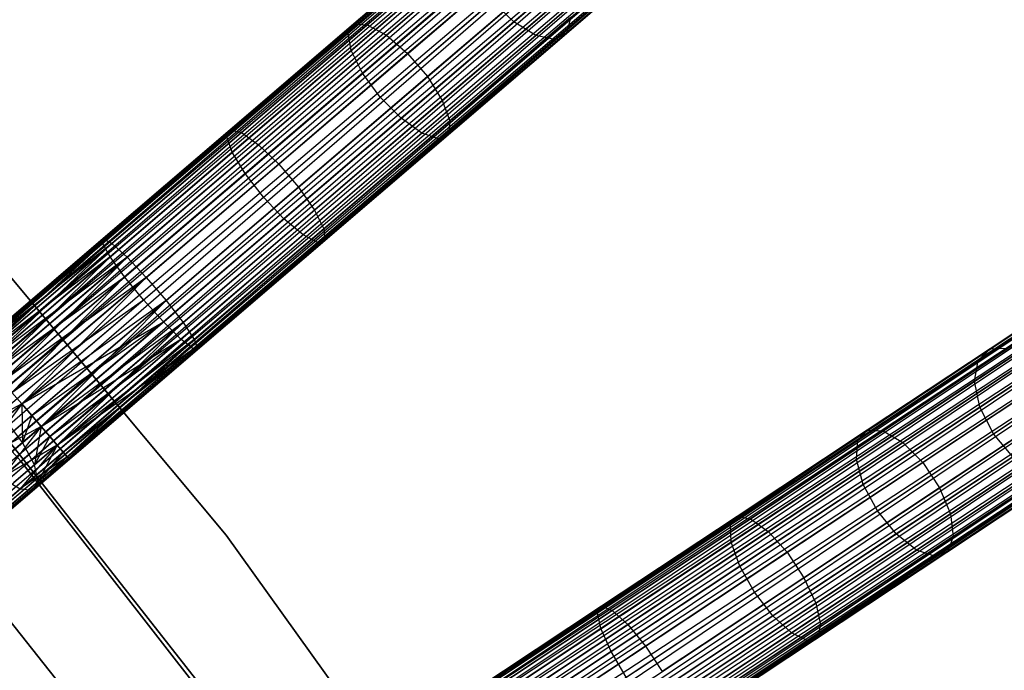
# Model space of a CAD drawing. Extents: x -102 to 102, y -101 to 102.
# Tile 460 of 481: x 47 to 61, y 37 to 46. Entities that reach past the tile are written whole.
import ezdxf

# ---------------------------------------------------------------- set-up
doc = ezdxf.new("R2010")
doc.units = 0
doc.header["$LTSCALE"] = 25.4
doc.layers.get('0').update_dxf_attribs({"linetype": 'CONTINUOUS'})

# ---------------------------------------------------------------- blocks, each defined once
blk = doc.blocks.new('NL2500011659_STL')
at = {"color": 0}
for p, q in [((32.215, 28.911, -7.395), (60.603, 53.232, -7.395)), ((32.215, 28.911, -7.605), (60.603, 53.232, -7.395)), ((32.215, 28.911, -7.605), (60.603, 53.232, -7.395)), ((32.215, 28.911, -7.395), (60.603, 53.232, -7.395)), ((60.631, 53.199, -7.809), (32.215, 28.911, -7.605)), ((60.631, 53.199, -7.809), (32.215, 28.911, -7.605)), ((60.603, 53.232, -7.395), (32.244, 28.878, -7.191)), ((60.603, 53.232, -7.395), (32.244, 28.878, -7.191)), ((32.244, 28.878, -7.809), (60.631, 53.199, -7.809)), ((32.244, 28.878, -7.809), (60.631, 53.199, -7.809)), ((32.299, 28.814, -8), (60.631, 53.199, -7.809)), ((32.299, 28.814, -8), (60.631, 53.199, -7.809)), ((32.244, 28.878, -7.191), (60.686, 53.134, -7)), ((32.244, 28.878, -7.191), (60.686, 53.134, -7)), ((32.299, 28.814, -7), (60.686, 53.134, -7)), ((32.299, 28.814, -7), (60.686, 53.134, -7)), ((60.766, 53.041, -8.169), (32.299, 28.814, -8)), ((60.766, 53.041, -8.169), (32.299, 28.814, -8)), ((60.686, 53.134, -7), (32.379, 28.72, -6.831)), ((60.686, 53.134, -7), (32.379, 28.72, -6.831)), ((32.379, 28.72, -8.169), (60.766, 53.041, -8.169)), ((32.379, 28.72, -8.169), (60.766, 53.041, -8.169)), ((32.48, 28.602, -8.309), (60.766, 53.041, -8.169)), ((32.48, 28.602, -8.309), (60.766, 53.041, -8.169)), ((32.379, 28.72, -6.831), (60.867, 52.923, -6.691)), ((32.379, 28.72, -6.831), (60.867, 52.923, -6.691)), ((32.48, 28.602, -6.691), (60.867, 52.923, -6.691)), ((32.48, 28.602, -6.691), (60.867, 52.923, -6.691)), ((60.867, 52.923, -6.691), (32.598, 28.465, -6.586)), ((60.867, 52.923, -6.691), (32.598, 28.465, -6.586)), ((60.985, 52.785, -8.414), (32.48, 28.602, -8.309)), ((60.985, 52.785, -8.414), (32.48, 28.602, -8.309)), ((32.598, 28.465, -8.414), (60.985, 52.785, -8.414)), ((32.598, 28.465, -8.414), (60.985, 52.785, -8.414)), ((32.727, 28.314, -8.478), (60.985, 52.785, -8.414)), ((32.727, 28.314, -8.478), (60.985, 52.785, -8.414)), ((32.598, 28.465, -6.586), (61.115, 52.634, -6.522)), ((32.598, 28.465, -6.586), (61.115, 52.634, -6.522)), ((32.727, 28.314, -6.522), (61.115, 52.634, -6.522)), ((32.727, 28.314, -6.522), (61.115, 52.634, -6.522)), ((32.727, 28.314, -8.478), (61.25, 52.477, -8.5)), ((32.727, 28.314, -8.478), (61.25, 52.477, -8.5)), ((32.863, 28.156, -6.5), (61.25, 52.477, -6.5)), ((32.863, 28.156, -6.5), (61.25, 52.477, -6.5)), ((32.863, 28.156, -8.5), (61.25, 52.477, -8.5)), ((32.863, 28.156, -8.5), (61.25, 52.477, -8.5)), ((32.998, 27.998, -8.478), (61.25, 52.477, -8.5)), ((32.998, 27.998, -8.478), (61.25, 52.477, -8.5)), ((32.998, 27.998, -6.522), (61.385, 52.319, -6.522)), ((32.998, 27.998, -6.522), (61.385, 52.319, -6.522)), ((61.385, 52.319, -6.522), (33.127, 27.847, -6.586)), ((61.385, 52.319, -6.522), (33.127, 27.847, -6.586)), ((61.514, 52.168, -8.414), (32.998, 27.998, -8.478)), ((61.514, 52.168, -8.414), (32.998, 27.998, -8.478)), ((33.127, 27.847, -8.414), (61.514, 52.168, -8.414)), ((33.127, 27.847, -8.414), (61.514, 52.168, -8.414)), ((33.245, 27.709, -8.309), (61.514, 52.168, -8.414)), ((33.245, 27.709, -8.309), (61.514, 52.168, -8.414)), ((33.127, 27.847, -6.586), (61.632, 52.03, -6.691)), ((33.127, 27.847, -6.586), (61.632, 52.03, -6.691)), ((33.245, 27.709, -6.691), (61.632, 52.03, -6.691)), ((33.245, 27.709, -6.691), (61.632, 52.03, -6.691)), ((61.632, 52.03, -6.691), (33.346, 27.592, -6.831)), ((61.632, 52.03, -6.691), (33.346, 27.592, -6.831)), ((61.733, 51.912, -8.169), (33.245, 27.709, -8.309)), ((61.733, 51.912, -8.169), (33.245, 27.709, -8.309)), ((33.346, 27.592, -8.169), (61.733, 51.912, -8.169)), ((33.346, 27.592, -8.169), (61.733, 51.912, -8.169)), ((33.346, 27.592, -6.831), (61.813, 51.819, -7)), ((33.346, 27.592, -6.831), (61.813, 51.819, -7)), ((33.426, 27.498, -8), (61.733, 51.912, -8.169)), ((33.426, 27.498, -8), (61.733, 51.912, -8.169)), ((33.426, 27.498, -7), (61.813, 51.819, -7)), ((33.426, 27.498, -7), (61.813, 51.819, -7)), ((61.813, 51.819, -7), (33.481, 27.434, -7.191)), ((61.813, 51.819, -7), (33.481, 27.434, -7.191)), ((61.869, 51.754, -7.809), (33.426, 27.498, -8)), ((61.869, 51.754, -7.809), (33.426, 27.498, -8)), ((33.481, 27.434, -7.809), (61.869, 51.754, -7.809)), ((33.481, 27.434, -7.809), (61.869, 51.754, -7.809)), ((33.481, 27.434, -7.191), (61.897, 51.721, -7.395)), ((33.481, 27.434, -7.191), (61.897, 51.721, -7.395)), ((33.51, 27.401, -7.605), (61.869, 51.754, -7.809)), ((33.51, 27.401, -7.605), (61.869, 51.754, -7.809)), ((61.897, 51.721, -7.395), (33.51, 27.401, -7.605)), ((33.51, 27.401, -7.395), (61.897, 51.721, -7.395)), ((61.897, 51.721, -7.395), (33.51, 27.401, -7.605)), ((33.51, 27.401, -7.395), (61.897, 51.721, -7.395)), ((53.817, 47.249, -305.852), (52.165, 45.833, -306.782)), ((53.817, 47.249, -305.852), (52.165, 45.833, -306.782)), ((53.599, 47.232, -305.498), (51.979, 45.844, -306.41)), ((53.599, 47.232, -305.498), (51.979, 45.844, -306.41)), ((54.102, 47.127, -306.129), (52.426, 45.69, -307.073)), ((54.102, 47.127, -306.129), (52.426, 45.69, -307.073)), ((55.618, 47.116, -303.493), (54.166, 45.872, -304.587)), ((55.618, 47.116, -303.493), (54.166, 45.872, -304.587)), ((53.488, 47.079, -305.128), (51.901, 45.719, -306.021)), ((53.488, 47.079, -305.128), (51.901, 45.719, -306.021)), ((56.423, 47.031, -304.346), (54.893, 45.721, -305.498)), ((56.423, 47.031, -304.346), (54.893, 45.721, -305.498)), ((54.407, 46.887, -306.28), (52.716, 45.439, -307.232)), ((54.407, 46.887, -306.28), (52.716, 45.439, -307.232)), ((55.938, 46.947, -303.698), (54.468, 45.688, -304.806)), ((55.938, 46.947, -303.698), (54.468, 45.688, -304.806)), ((56.223, 46.917, -304), (54.725, 45.634, -305.128)), ((56.223, 46.917, -304), (54.725, 45.634, -305.128)), ((53.501, 46.816, -304.806), (51.943, 45.482, -305.683)), ((53.501, 46.816, -304.806), (51.943, 45.482, -305.683)), ((54.677, 46.572, -306.28), (52.987, 45.124, -307.232)), ((54.677, 46.572, -306.28), (52.987, 45.124, -307.232)), ((53.637, 46.49, -304.587), (52.099, 45.172, -305.453)), ((53.637, 46.49, -304.587), (52.099, 45.172, -305.453)), ((54.867, 46.234, -306.129), (53.19, 44.798, -307.073)), ((54.867, 46.234, -306.129), (53.19, 44.798, -307.073)), ((52.342, 44.844, -305.372), (53.872, 46.156, -304.509)), ((52.342, 44.844, -305.372), (53.872, 46.156, -304.509)), ((54.166, 45.872, -304.587), (53.872, 46.156, -304.509)), ((54.166, 45.872, -304.587), (53.872, 46.156, -304.509)), ((54.944, 45.933, -305.852), (53.292, 44.518, -306.782)), ((54.944, 45.933, -305.852), (53.292, 44.518, -306.782)), ((54.944, 45.933, -305.852), (54.893, 45.721, -305.498)), ((54.944, 45.933, -305.852), (54.893, 45.721, -305.498)), ((51.979, 45.844, -306.41), (50.29, 44.397, -307.071)), ((51.979, 45.844, -306.41), (50.29, 44.397, -307.071)), ((52.165, 45.833, -306.782), (50.443, 44.358, -307.456)), ((52.165, 45.833, -306.782), (50.443, 44.358, -307.456)), ((51.901, 45.719, -306.021), (51.979, 45.844, -306.41)), ((51.901, 45.719, -306.021), (51.979, 45.844, -306.41)), ((51.979, 45.844, -306.41), (52.165, 45.833, -306.782)), ((51.979, 45.844, -306.41), (52.165, 45.833, -306.782)), ((52.165, 45.833, -306.782), (52.426, 45.69, -307.073)), ((52.165, 45.833, -306.782), (52.426, 45.69, -307.073)), ((54.166, 45.872, -304.587), (52.628, 44.555, -305.453)), ((54.166, 45.872, -304.587), (52.628, 44.555, -305.453)), ((54.468, 45.688, -304.806), (54.166, 45.872, -304.587)), ((54.468, 45.688, -304.806), (54.166, 45.872, -304.587)), ((51.901, 45.719, -306.021), (50.247, 44.302, -306.668)), ((51.901, 45.719, -306.021), (50.247, 44.302, -306.668)), ((52.426, 45.69, -307.073), (50.677, 44.193, -307.757)), ((52.426, 45.69, -307.073), (50.677, 44.193, -307.757)), ((51.943, 45.482, -305.683), (51.901, 45.719, -306.021)), ((51.943, 45.482, -305.683), (51.901, 45.719, -306.021)), ((52.426, 45.69, -307.073), (52.716, 45.439, -307.232)), ((52.426, 45.69, -307.073), (52.716, 45.439, -307.232)), ((54.468, 45.688, -304.806), (52.91, 44.353, -305.683)), ((54.468, 45.688, -304.806), (52.91, 44.353, -305.683)), ((54.725, 45.634, -305.128), (53.138, 44.275, -306.021)), ((54.725, 45.634, -305.128), (53.138, 44.275, -306.021)), ((54.893, 45.721, -305.498), (53.273, 44.333, -306.41)), ((54.893, 45.721, -305.498), (53.273, 44.333, -306.41)), ((54.725, 45.634, -305.128), (54.468, 45.688, -304.806)), ((54.725, 45.634, -305.128), (54.468, 45.688, -304.806)), ((54.893, 45.721, -305.498), (54.725, 45.634, -305.128)), ((54.893, 45.721, -305.498), (54.725, 45.634, -305.128)), ((35.525, 24.735, -7.395), (66.686, 45.383, -7.395)), ((35.525, 24.735, -7.605), (66.686, 45.383, -7.395)), ((35.525, 24.735, -7.605), (66.686, 45.383, -7.395)), ((35.525, 24.735, -7.395), (66.686, 45.383, -7.395)), ((66.686, 45.383, -7.395), (35.549, 24.699, -7.191)), ((66.686, 45.383, -7.395), (35.549, 24.699, -7.191)), ((51.943, 45.482, -305.683), (50.319, 44.091, -306.318)), ((51.943, 45.482, -305.683), (50.319, 44.091, -306.318)), ((52.716, 45.439, -307.232), (50.954, 43.929, -307.921)), ((52.716, 45.439, -307.232), (50.954, 43.929, -307.921)), ((52.099, 45.172, -305.453), (51.943, 45.482, -305.683)), ((52.099, 45.172, -305.453), (51.943, 45.482, -305.683)), ((52.716, 45.439, -307.232), (52.987, 45.124, -307.232)), ((52.716, 45.439, -307.232), (52.987, 45.124, -307.232)), ((66.71, 45.347, -7.809), (35.525, 24.735, -7.605)), ((66.71, 45.347, -7.809), (35.525, 24.735, -7.605)), ((35.549, 24.699, -7.809), (66.71, 45.347, -7.809)), ((35.549, 24.699, -7.809), (66.71, 45.347, -7.809)), ((35.549, 24.699, -7.191), (66.757, 45.276, -7)), ((35.549, 24.699, -7.191), (66.757, 45.276, -7)), ((35.596, 24.628, -8), (66.71, 45.347, -7.809)), ((35.596, 24.628, -8), (66.71, 45.347, -7.809)), ((35.596, 24.628, -7), (66.757, 45.276, -7)), ((35.596, 24.628, -7), (66.757, 45.276, -7)), ((66.757, 45.276, -7), (35.664, 24.525, -6.831)), ((66.757, 45.276, -7), (35.664, 24.525, -6.831)), ((66.825, 45.173, -8.169), (35.596, 24.628, -8)), ((66.825, 45.173, -8.169), (35.596, 24.628, -8)), ((35.664, 24.525, -8.169), (66.825, 45.173, -8.169)), ((35.664, 24.525, -8.169), (66.825, 45.173, -8.169)), ((35.75, 24.396, -8.309), (66.825, 45.173, -8.169)), ((35.75, 24.396, -8.309), (66.825, 45.173, -8.169)), ((52.099, 45.172, -305.453), (50.496, 43.799, -306.08)), ((52.099, 45.172, -305.453), (50.496, 43.799, -306.08)), ((52.987, 45.124, -307.232), (51.225, 43.614, -307.921)), ((52.987, 45.124, -307.232), (51.225, 43.614, -307.921)), ((52.342, 44.844, -305.372), (52.099, 45.172, -305.453)), ((52.342, 44.844, -305.372), (52.099, 45.172, -305.453)), ((52.987, 45.124, -307.232), (53.19, 44.798, -307.073)), ((52.987, 45.124, -307.232), (53.19, 44.798, -307.073)), ((35.664, 24.525, -6.831), (66.911, 45.044, -6.691)), ((35.664, 24.525, -6.831), (66.911, 45.044, -6.691)), ((35.75, 24.396, -6.691), (66.911, 45.044, -6.691)), ((35.75, 24.396, -6.691), (66.911, 45.044, -6.691)), ((66.911, 45.044, -6.691), (35.85, 24.245, -6.586)), ((66.911, 45.044, -6.691), (35.85, 24.245, -6.586)), ((67.011, 44.893, -8.414), (35.75, 24.396, -8.309)), ((67.011, 44.893, -8.414), (35.75, 24.396, -8.309)), ((35.85, 24.245, -8.414), (67.011, 44.893, -8.414)), ((35.85, 24.245, -8.414), (67.011, 44.893, -8.414)), ((35.959, 24.079, -8.478), (67.011, 44.893, -8.414)), ((35.959, 24.079, -8.478), (67.011, 44.893, -8.414)), ((50.745, 43.477, -305.996), (52.342, 44.844, -305.372)), ((50.745, 43.477, -305.996), (52.342, 44.844, -305.372)), ((52.628, 44.555, -305.453), (52.342, 44.844, -305.372)), ((52.628, 44.555, -305.453), (52.342, 44.844, -305.372)), ((35.85, 24.245, -6.586), (67.12, 44.727, -6.522)), ((35.85, 24.245, -6.586), (67.12, 44.727, -6.522)), ((35.959, 24.079, -6.522), (67.12, 44.727, -6.522)), ((35.959, 24.079, -6.522), (67.12, 44.727, -6.522)), ((53.19, 44.798, -307.073), (51.442, 43.3, -307.757)), ((53.19, 44.798, -307.073), (51.442, 43.3, -307.757)), ((53.19, 44.798, -307.073), (53.292, 44.518, -306.782)), ((53.19, 44.798, -307.073), (53.292, 44.518, -306.782)), ((35.959, 24.079, -8.478), (67.235, 44.554, -8.5)), ((35.959, 24.079, -8.478), (67.235, 44.554, -8.5)), ((36.074, 23.906, -6.5), (67.235, 44.554, -6.5)), ((36.074, 23.906, -6.5), (67.235, 44.554, -6.5)), ((36.074, 23.906, -8.5), (67.235, 44.554, -8.5)), ((36.074, 23.906, -8.5), (67.235, 44.554, -8.5)), ((36.189, 23.733, -8.478), (67.235, 44.554, -8.5)), ((36.189, 23.733, -8.478), (67.235, 44.554, -8.5)), ((52.628, 44.555, -305.453), (51.025, 43.181, -306.08)), ((52.628, 44.555, -305.453), (51.025, 43.181, -306.08)), ((52.91, 44.353, -305.683), (52.628, 44.555, -305.453)), ((52.91, 44.353, -305.683), (52.628, 44.555, -305.453)), ((53.292, 44.518, -306.782), (51.57, 43.043, -307.456)), ((53.292, 44.518, -306.782), (51.57, 43.043, -307.456)), ((53.292, 44.518, -306.782), (53.273, 44.333, -306.41)), ((53.292, 44.518, -306.782), (53.273, 44.333, -306.41)), ((36.189, 23.733, -6.522), (67.35, 44.381, -6.522)), ((36.189, 23.733, -6.522), (67.35, 44.381, -6.522)), ((67.35, 44.381, -6.522), (36.299, 23.567, -6.586)), ((67.35, 44.381, -6.522), (36.299, 23.567, -6.586)), ((50.247, 44.302, -306.668), (48.547, 42.846, -307.06)), ((50.247, 44.302, -306.668), (48.547, 42.846, -307.06)), ((50.29, 44.397, -307.071), (48.555, 42.91, -307.471)), ((50.29, 44.397, -307.071), (48.555, 42.91, -307.471)), ((50.443, 44.358, -307.456), (48.673, 42.842, -307.863)), ((50.443, 44.358, -307.456), (48.673, 42.842, -307.863)), ((50.247, 44.302, -306.668), (50.29, 44.397, -307.071)), ((50.247, 44.302, -306.668), (50.29, 44.397, -307.071)), ((50.319, 44.091, -306.318), (50.247, 44.302, -306.668)), ((50.319, 44.091, -306.318), (50.247, 44.302, -306.668)), ((50.29, 44.397, -307.071), (50.443, 44.358, -307.456)), ((50.29, 44.397, -307.071), (50.443, 44.358, -307.456)), ((50.443, 44.358, -307.456), (50.677, 44.193, -307.757)), ((50.443, 44.358, -307.456), (50.677, 44.193, -307.757)), ((52.91, 44.353, -305.683), (51.286, 42.962, -306.318)), ((52.91, 44.353, -305.683), (51.286, 42.962, -306.318)), ((53.138, 44.275, -306.021), (51.484, 42.858, -306.668)), ((53.138, 44.275, -306.021), (51.484, 42.858, -306.668)), ((53.273, 44.333, -306.41), (51.584, 42.886, -307.071)), ((53.273, 44.333, -306.41), (51.584, 42.886, -307.071)), ((53.138, 44.275, -306.021), (52.91, 44.353, -305.683)), ((53.138, 44.275, -306.021), (52.91, 44.353, -305.683)), ((53.273, 44.333, -306.41), (53.138, 44.275, -306.021)), ((53.273, 44.333, -306.41), (53.138, 44.275, -306.021)), ((67.46, 44.215, -8.414), (36.189, 23.733, -8.478)), ((67.46, 44.215, -8.414), (36.189, 23.733, -8.478)), ((36.299, 23.567, -8.414), (67.46, 44.215, -8.414)), ((36.299, 23.567, -8.414), (67.46, 44.215, -8.414)), ((36.399, 23.416, -8.309), (67.46, 44.215, -8.414)), ((36.399, 23.416, -8.309), (67.46, 44.215, -8.414)), ((50.677, 44.193, -307.757), (48.881, 42.654, -308.17)), ((50.677, 44.193, -307.757), (48.881, 42.654, -308.17)), ((50.677, 44.193, -307.757), (50.954, 43.929, -307.921)), ((50.677, 44.193, -307.757), (50.954, 43.929, -307.921)), ((36.299, 23.567, -6.586), (67.56, 44.064, -6.691)), ((36.299, 23.567, -6.586), (67.56, 44.064, -6.691)), ((36.399, 23.416, -6.691), (67.56, 44.064, -6.691)), ((36.399, 23.416, -6.691), (67.56, 44.064, -6.691)), ((67.56, 44.064, -6.691), (36.485, 23.286, -6.831)), ((67.56, 44.064, -6.691), (36.485, 23.286, -6.831)), ((50.319, 44.091, -306.318), (48.651, 42.661, -306.702)), ((50.319, 44.091, -306.318), (48.651, 42.661, -306.702)), ((50.496, 43.799, -306.08), (50.319, 44.091, -306.318)), ((50.496, 43.799, -306.08), (50.319, 44.091, -306.318)), ((67.646, 43.934, -8.169), (36.399, 23.416, -8.309)), ((67.646, 43.934, -8.169), (36.399, 23.416, -8.309)), ((36.485, 23.286, -8.169), (67.646, 43.934, -8.169)), ((36.485, 23.286, -8.169), (67.646, 43.934, -8.169)), ((36.553, 23.184, -8), (67.646, 43.934, -8.169)), ((36.553, 23.184, -8), (67.646, 43.934, -8.169)), ((50.954, 43.929, -307.921), (49.143, 42.378, -308.338)), ((50.954, 43.929, -307.921), (49.143, 42.378, -308.338)), ((50.954, 43.929, -307.921), (51.225, 43.614, -307.921)), ((50.954, 43.929, -307.921), (51.225, 43.614, -307.921)), ((36.485, 23.286, -6.831), (67.714, 43.832, -7)), ((36.485, 23.286, -6.831), (67.714, 43.832, -7)), ((36.553, 23.184, -7), (67.714, 43.832, -7)), ((36.553, 23.184, -7), (67.714, 43.832, -7)), ((67.761, 43.761, -7.809), (36.553, 23.184, -8)), ((67.761, 43.761, -7.809), (36.553, 23.184, -8)), ((67.714, 43.832, -7), (36.6, 23.113, -7.191)), ((67.714, 43.832, -7), (36.6, 23.113, -7.191)), ((36.6, 23.113, -7.809), (67.761, 43.761, -7.809)), ((36.6, 23.113, -7.809), (67.761, 43.761, -7.809)), ((36.624, 23.077, -7.605), (67.761, 43.761, -7.809)), ((36.624, 23.077, -7.605), (67.761, 43.761, -7.809)), ((50.496, 43.799, -306.08), (48.848, 42.387, -306.459)), ((50.496, 43.799, -306.08), (48.848, 42.387, -306.459)), ((50.745, 43.477, -305.996), (50.496, 43.799, -306.08)), ((50.745, 43.477, -305.996), (50.496, 43.799, -306.08)), ((36.6, 23.113, -7.191), (67.785, 43.725, -7.395)), ((36.6, 23.113, -7.191), (67.785, 43.725, -7.395)), ((67.785, 43.725, -7.395), (36.624, 23.077, -7.605)), ((36.624, 23.077, -7.395), (67.785, 43.725, -7.395)), ((67.785, 43.725, -7.395), (36.624, 23.077, -7.605)), ((36.624, 23.077, -7.395), (67.785, 43.725, -7.395)), ((51.225, 43.614, -307.921), (49.414, 42.062, -308.338)), ((51.225, 43.614, -307.921), (49.414, 42.062, -308.338)), ((51.225, 43.614, -307.921), (51.442, 43.3, -307.757)), ((51.225, 43.614, -307.921), (51.442, 43.3, -307.757)), ((49.105, 42.072, -306.374), (50.745, 43.477, -305.996)), ((49.105, 42.072, -306.374), (50.745, 43.477, -305.996)), ((51.025, 43.181, -306.08), (50.745, 43.477, -305.996)), ((51.025, 43.181, -306.08), (50.745, 43.477, -305.996)), ((47.427, 39.867, -316), (44.315, 43.299, -316)), ((44.315, 43.299, -315), (47.427, 39.867, -315)), ((47.427, 39.867, -316), (44.315, 43.299, -316)), ((44.315, 43.299, -315), (47.427, 39.867, -315)), ((51.442, 43.3, -307.757), (49.646, 41.761, -308.17)), ((51.442, 43.3, -307.757), (49.646, 41.761, -308.17)), ((51.442, 43.3, -307.757), (51.57, 43.043, -307.456)), ((51.442, 43.3, -307.757), (51.57, 43.043, -307.456)), ((51.025, 43.181, -306.08), (49.378, 41.769, -306.459)), ((51.025, 43.181, -306.08), (49.378, 41.769, -306.459)), ((51.286, 42.962, -306.318), (51.025, 43.181, -306.08)), ((51.286, 42.962, -306.318), (51.025, 43.181, -306.08)), ((51.286, 42.962, -306.318), (49.618, 41.532, -306.702)), ((51.286, 42.962, -306.318), (49.618, 41.532, -306.702)), ((51.57, 43.043, -307.456), (49.8, 41.527, -307.863)), ((51.57, 43.043, -307.456), (49.8, 41.527, -307.863)), ((51.484, 42.858, -306.668), (51.286, 42.962, -306.318)), ((51.484, 42.858, -306.668), (51.286, 42.962, -306.318)), ((51.57, 43.043, -307.456), (51.584, 42.886, -307.071)), ((51.57, 43.043, -307.456), (51.584, 42.886, -307.071)), ((48.555, 42.91, -307.471), (46.796, 41.403, -307.395)), ((48.555, 42.91, -307.471), (46.796, 41.403, -307.605)), ((48.555, 42.91, -307.471), (46.796, 41.403, -307.395)), ((48.555, 42.91, -307.471), (46.796, 41.403, -307.605)), ((48.547, 42.846, -307.06), (46.796, 41.403, -307.395)), ((48.547, 42.846, -307.06), (46.796, 41.403, -307.395)), ((48.555, 42.91, -307.471), (46.824, 41.37, -307.809)), ((48.555, 42.91, -307.471), (46.824, 41.37, -307.809)), ((48.547, 42.846, -307.06), (46.824, 41.37, -307.191)), ((48.547, 42.846, -307.06), (46.824, 41.37, -307.191)), ((48.673, 42.842, -307.863), (46.824, 41.37, -307.809)), ((48.673, 42.842, -307.863), (46.824, 41.37, -307.809)), ((48.547, 42.846, -307.06), (46.88, 41.305, -307)), ((48.547, 42.846, -307.06), (46.88, 41.305, -307)), ((48.673, 42.842, -307.863), (46.88, 41.305, -308)), ((48.673, 42.842, -307.863), (46.88, 41.305, -308)), ((48.673, 42.842, -307.863), (46.96, 41.212, -308.169)), ((48.673, 42.842, -307.863), (46.96, 41.212, -308.169)), ((48.547, 42.846, -307.06), (48.555, 42.91, -307.471)), ((48.547, 42.846, -307.06), (48.555, 42.91, -307.471)), ((48.651, 42.661, -306.702), (48.547, 42.846, -307.06)), ((48.651, 42.661, -306.702), (48.547, 42.846, -307.06)), ((48.555, 42.91, -307.471), (48.673, 42.842, -307.863)), ((48.555, 42.91, -307.471), (48.673, 42.842, -307.863)), ((48.673, 42.842, -307.863), (48.881, 42.654, -308.17)), ((48.673, 42.842, -307.863), (48.881, 42.654, -308.17)), ((51.484, 42.858, -306.668), (49.785, 41.401, -307.06)), ((51.484, 42.858, -306.668), (49.785, 41.401, -307.06)), ((51.584, 42.886, -307.071), (49.849, 41.399, -307.471)), ((51.584, 42.886, -307.071), (49.849, 41.399, -307.471)), ((51.584, 42.886, -307.071), (51.484, 42.858, -306.668)), ((51.584, 42.886, -307.071), (51.484, 42.858, -306.668)), ((48.651, 42.661, -306.702), (46.88, 41.305, -307)), ((48.651, 42.661, -306.702), (46.88, 41.305, -307)), ((48.651, 42.661, -306.702), (46.96, 41.212, -306.831)), ((48.651, 42.661, -306.702), (46.96, 41.212, -306.831)), ((47.061, 41.094, -306.691), (48.651, 42.661, -306.702)), ((47.061, 41.094, -306.691), (48.651, 42.661, -306.702)), ((48.848, 42.387, -306.459), (48.651, 42.661, -306.702)), ((48.848, 42.387, -306.459), (48.651, 42.661, -306.702)), ((48.881, 42.654, -308.17), (46.96, 41.212, -308.169)), ((48.881, 42.654, -308.17), (46.96, 41.212, -308.169)), ((48.881, 42.654, -308.17), (47.061, 41.094, -308.309)), ((48.881, 42.654, -308.17), (47.061, 41.094, -308.309)), ((48.881, 42.654, -308.17), (47.178, 40.957, -308.414)), ((48.881, 42.654, -308.17), (47.178, 40.957, -308.414)), ((48.881, 42.654, -308.17), (49.143, 42.378, -308.338)), ((48.881, 42.654, -308.17), (49.143, 42.378, -308.338)), ((50.236, 38.855, -308.5), (47.191, 42.499, -308.5)), ((47.191, 42.499, -318), (50.236, 38.855, -318)), ((50.236, 38.855, -308.5), (47.191, 42.499, -308.5)), ((47.191, 42.499, -318), (50.236, 38.855, -318)), ((62.234, 42.433, -302.97), (60.677, 41.401, -304.346)), ((62.234, 42.433, -302.97), (60.677, 41.401, -304.346)), ((47.061, 41.094, -306.691), (48.848, 42.387, -306.459)), ((47.061, 41.094, -306.691), (48.848, 42.387, -306.459)), ((47.178, 40.957, -306.586), (48.848, 42.387, -306.459)), ((47.178, 40.957, -306.586), (48.848, 42.387, -306.459)), ((49.143, 42.378, -308.338), (47.178, 40.957, -308.414)), ((49.143, 42.378, -308.338), (47.178, 40.957, -308.414)), ((47.308, 40.806, -306.522), (48.848, 42.387, -306.459)), ((47.308, 40.806, -306.522), (48.848, 42.387, -306.459)), ((49.143, 42.378, -308.338), (47.308, 40.806, -308.478)), ((49.143, 42.378, -308.338), (47.308, 40.806, -308.478)), ((49.143, 42.378, -308.338), (47.443, 40.648, -308.5)), ((49.143, 42.378, -308.338), (47.443, 40.648, -308.5)), ((49.105, 42.072, -306.374), (48.848, 42.387, -306.459)), ((49.105, 42.072, -306.374), (48.848, 42.387, -306.459)), ((49.143, 42.378, -308.338), (49.414, 42.062, -308.338)), ((49.143, 42.378, -308.338), (49.414, 42.062, -308.338)), ((62.037, 42.251, -302.652), (60.513, 41.24, -304)), ((62.037, 42.251, -302.652), (60.513, 41.24, -304)), ((47.308, 40.806, -306.522), (49.105, 42.072, -306.374)), ((47.308, 40.806, -306.522), (49.105, 42.072, -306.374)), ((47.443, 40.648, -306.5), (49.105, 42.072, -306.374)), ((47.443, 40.648, -306.5), (49.105, 42.072, -306.374)), ((49.414, 42.062, -308.338), (47.443, 40.648, -308.5)), ((49.414, 42.062, -308.338), (47.443, 40.648, -308.5)), ((49.414, 42.062, -308.338), (47.578, 40.49, -308.478)), ((49.414, 42.062, -308.338), (47.578, 40.49, -308.478)), ((49.414, 42.062, -308.338), (47.708, 40.339, -308.414)), ((49.414, 42.062, -308.338), (47.708, 40.339, -308.414)), ((49.378, 41.769, -306.459), (49.105, 42.072, -306.374)), ((49.378, 41.769, -306.459), (49.105, 42.072, -306.374)), ((49.414, 42.062, -308.338), (49.646, 41.761, -308.17)), ((49.414, 42.062, -308.338), (49.646, 41.761, -308.17)), ((61.961, 41.95, -302.375), (60.464, 40.958, -303.698)), ((61.961, 41.95, -302.375), (60.464, 40.958, -303.698)), ((47.443, 40.648, -306.5), (49.378, 41.769, -306.459)), ((47.443, 40.648, -306.5), (49.378, 41.769, -306.459)), ((47.578, 40.49, -306.522), (49.378, 41.769, -306.459)), ((47.578, 40.49, -306.522), (49.378, 41.769, -306.459)), ((49.378, 41.769, -306.459), (47.708, 40.339, -306.586)), ((49.378, 41.769, -306.459), (47.708, 40.339, -306.586)), ((49.646, 41.761, -308.17), (47.708, 40.339, -308.414)), ((49.646, 41.761, -308.17), (47.708, 40.339, -308.414)), ((49.646, 41.761, -308.17), (47.826, 40.201, -308.309)), ((49.646, 41.761, -308.17), (47.826, 40.201, -308.309)), ((49.646, 41.761, -308.17), (47.927, 40.083, -308.169)), ((49.646, 41.761, -308.17), (47.927, 40.083, -308.169)), ((49.618, 41.532, -306.702), (49.378, 41.769, -306.459)), ((49.618, 41.532, -306.702), (49.378, 41.769, -306.459)), ((49.646, 41.761, -308.17), (49.8, 41.527, -307.863)), ((49.646, 41.761, -308.17), (49.8, 41.527, -307.863)), ((62.016, 41.584, -302.187), (60.538, 40.604, -303.493)), ((62.016, 41.584, -302.187), (60.538, 40.604, -303.493)), ((47.708, 40.339, -306.586), (49.618, 41.532, -306.702)), ((47.708, 40.339, -306.586), (49.618, 41.532, -306.702)), ((47.826, 40.201, -306.691), (49.618, 41.532, -306.702)), ((47.826, 40.201, -306.691), (49.618, 41.532, -306.702)), ((47.927, 40.083, -306.831), (49.618, 41.532, -306.702)), ((47.927, 40.083, -306.831), (49.618, 41.532, -306.702)), ((49.8, 41.527, -307.863), (47.927, 40.083, -308.169)), ((49.8, 41.527, -307.863), (47.927, 40.083, -308.169)), ((49.8, 41.527, -307.863), (48.007, 39.99, -308)), ((49.8, 41.527, -307.863), (48.007, 39.99, -308)), ((49.8, 41.527, -307.863), (48.062, 39.925, -307.809)), ((49.8, 41.527, -307.863), (48.062, 39.925, -307.809)), ((49.785, 41.401, -307.06), (49.618, 41.532, -306.702)), ((49.785, 41.401, -307.06), (49.618, 41.532, -306.702)), ((49.8, 41.527, -307.863), (49.849, 41.399, -307.471)), ((49.8, 41.527, -307.863), (49.849, 41.399, -307.471)), ((47.927, 40.083, -306.831), (49.785, 41.401, -307.06)), ((47.927, 40.083, -306.831), (49.785, 41.401, -307.06)), ((48.007, 39.99, -307), (49.785, 41.401, -307.06)), ((48.007, 39.99, -307), (49.785, 41.401, -307.06)), ((49.785, 41.401, -307.06), (48.062, 39.925, -307.191)), ((49.785, 41.401, -307.06), (48.062, 39.925, -307.191)), ((49.849, 41.399, -307.471), (48.062, 39.925, -307.809)), ((49.849, 41.399, -307.471), (48.062, 39.925, -307.809)), ((48.062, 39.925, -307.191), (49.849, 41.399, -307.471)), ((48.062, 39.925, -307.191), (49.849, 41.399, -307.471)), ((49.849, 41.399, -307.471), (48.09, 39.892, -307.605)), ((48.09, 39.892, -307.395), (49.849, 41.399, -307.471)), ((48.09, 39.892, -307.395), (49.849, 41.399, -307.471)), ((49.849, 41.399, -307.471), (48.09, 39.892, -307.605)), ((49.849, 41.399, -307.471), (49.785, 41.401, -307.06)), ((49.849, 41.399, -307.471), (49.785, 41.401, -307.06)), ((60.677, 41.401, -304.346), (58.998, 40.289, -305.498)), ((60.677, 41.401, -304.346), (58.998, 40.289, -305.498)), ((60.928, 41.413, -304.678), (59.216, 40.279, -305.852)), ((60.928, 41.413, -304.678), (59.216, 40.279, -305.852)), ((60.513, 41.24, -304), (60.677, 41.401, -304.346)), ((60.513, 41.24, -304), (60.677, 41.401, -304.346)), ((60.677, 41.401, -304.346), (60.928, 41.413, -304.678)), ((60.677, 41.401, -304.346), (60.928, 41.413, -304.678)), ((60.513, 41.24, -304), (58.868, 40.151, -305.128)), ((60.513, 41.24, -304), (58.868, 40.151, -305.128)), ((61.222, 41.274, -304.937), (59.484, 40.123, -306.129)), ((61.222, 41.274, -304.937), (59.484, 40.123, -306.129)), ((60.464, 40.958, -303.698), (60.513, 41.24, -304)), ((60.464, 40.958, -303.698), (60.513, 41.24, -304)), ((60.724, 40.239, -303.421), (62.195, 41.214, -302.12)), ((60.724, 40.239, -303.421), (62.195, 41.214, -302.12)), ((60.464, 40.958, -303.698), (58.849, 39.889, -304.806)), ((60.464, 40.958, -303.698), (58.849, 39.889, -304.806)), ((61.509, 41.009, -305.078), (59.757, 39.848, -306.28)), ((61.509, 41.009, -305.078), (59.757, 39.848, -306.28)), ((60.538, 40.604, -303.493), (60.464, 40.958, -303.698)), ((60.538, 40.604, -303.493), (60.464, 40.958, -303.698)), ((47.443, 40.648, -308.5), (47.308, 40.806, -308.478)), ((47.308, 40.806, -306.522), (47.443, 40.648, -306.5)), ((47.308, 40.806, -306.522), (47.443, 40.648, -306.5)), ((47.443, 40.648, -308.5), (47.308, 40.806, -308.478)), ((47.443, 40.648, -306.5), (46.609, 40.207, -306.668)), ((47.443, 40.648, -306.5), (46.609, 40.207, -306.668)), ((47.443, 40.648, -306.5), (46.879, 39.891, -306.668)), ((47.443, 40.648, -306.5), (46.879, 39.891, -306.668)), ((47.208, 40.447, -308.549), (47.443, 40.648, -308.5)), ((47.208, 40.447, -308.549), (47.443, 40.648, -308.5)), ((47.578, 40.49, -308.478), (47.443, 40.648, -308.5)), ((47.443, 40.648, -306.5), (47.578, 40.49, -306.522)), ((47.443, 40.648, -308.5), (47.453, 40.12, -308.467)), ((47.578, 40.49, -308.478), (47.443, 40.648, -308.5)), ((47.443, 40.648, -308.5), (47.453, 40.12, -308.467)), ((47.443, 40.648, -306.5), (47.578, 40.49, -306.522)), ((61.738, 40.662, -305.078), (59.987, 39.501, -306.28)), ((61.738, 40.662, -305.078), (59.987, 39.501, -306.28)), ((60.538, 40.604, -303.493), (58.944, 39.548, -304.587)), ((60.538, 40.604, -303.493), (58.944, 39.548, -304.587)), ((60.724, 40.239, -303.421), (60.538, 40.604, -303.493)), ((60.724, 40.239, -303.421), (60.538, 40.604, -303.493)), ((47.578, 40.49, -306.522), (46.879, 39.891, -306.668)), ((47.578, 40.49, -306.522), (46.879, 39.891, -306.668)), ((47.453, 40.12, -308.467), (47.208, 40.447, -308.549)), ((47.453, 40.12, -308.467), (47.208, 40.447, -308.549)), ((47.578, 40.49, -308.478), (47.453, 40.12, -308.467)), ((47.578, 40.49, -308.478), (47.453, 40.12, -308.467)), ((47.708, 40.339, -308.414), (47.578, 40.49, -308.478)), ((47.578, 40.49, -306.522), (47.708, 40.339, -306.586)), ((47.708, 40.339, -308.414), (47.578, 40.49, -308.478)), ((47.578, 40.49, -306.522), (47.708, 40.339, -306.586)), ((47.708, 40.339, -306.586), (46.879, 39.891, -306.668)), ((47.708, 40.339, -306.586), (46.879, 39.891, -306.668)), ((47.708, 40.339, -306.586), (47.166, 39.637, -306.828)), ((47.708, 40.339, -306.586), (47.166, 39.637, -306.828)), ((47.708, 40.339, -308.414), (47.453, 40.12, -308.467)), ((47.708, 40.339, -308.414), (47.453, 40.12, -308.467)), ((47.708, 40.339, -308.414), (47.614, 39.816, -308.234)), ((47.708, 40.339, -308.414), (47.614, 39.816, -308.234)), ((47.826, 40.201, -308.309), (47.708, 40.339, -308.414)), ((47.708, 40.339, -306.586), (47.826, 40.201, -306.691)), ((47.826, 40.201, -308.309), (47.708, 40.339, -308.414)), ((47.708, 40.339, -306.586), (47.826, 40.201, -306.691)), ((58.998, 40.289, -305.498), (57.22, 39.11, -306.41)), ((58.998, 40.289, -305.498), (57.22, 39.11, -306.41)), ((59.216, 40.279, -305.852), (57.403, 39.077, -306.782)), ((59.216, 40.279, -305.852), (57.403, 39.077, -306.782)), ((58.868, 40.151, -305.128), (58.998, 40.289, -305.498)), ((58.868, 40.151, -305.128), (58.998, 40.289, -305.498)), ((58.998, 40.289, -305.498), (59.216, 40.279, -305.852)), ((58.998, 40.289, -305.498), (59.216, 40.279, -305.852)), ((59.137, 39.188, -304.509), (60.724, 40.239, -303.421)), ((59.137, 39.188, -304.509), (60.724, 40.239, -303.421)), ((59.216, 40.279, -305.852), (59.484, 40.123, -306.129)), ((59.216, 40.279, -305.852), (59.484, 40.123, -306.129)), ((61.871, 40.294, -304.937), (60.134, 39.143, -306.129)), ((61.871, 40.294, -304.937), (60.134, 39.143, -306.129)), ((60.988, 39.926, -303.493), (60.724, 40.239, -303.421)), ((60.988, 39.926, -303.493), (60.724, 40.239, -303.421)), ((47.826, 40.201, -306.691), (47.166, 39.637, -306.828)), ((47.826, 40.201, -306.691), (47.166, 39.637, -306.828)), ((47.453, 40.12, -308.467), (47.223, 39.923, -308.621)), ((47.453, 40.12, -308.467), (47.223, 39.923, -308.621)), ((47.291, 40.107, -308.5), (50.189, 36.417, -308.5)), ((50.189, 36.417, -318), (47.291, 40.107, -318)), ((50.189, 36.417, -318), (47.291, 40.107, -318)), ((47.291, 40.107, -308.5), (50.189, 36.417, -308.5)), ((47.614, 39.816, -308.234), (47.453, 40.12, -308.467)), ((47.614, 39.816, -308.234), (47.453, 40.12, -308.467)), ((47.826, 40.201, -308.309), (47.614, 39.816, -308.234)), ((47.826, 40.201, -308.309), (47.614, 39.816, -308.234)), ((47.927, 40.083, -308.169), (47.826, 40.201, -308.309)), ((47.826, 40.201, -306.691), (47.927, 40.083, -306.831)), ((47.927, 40.083, -308.169), (47.826, 40.201, -308.309)), ((47.826, 40.201, -306.691), (47.927, 40.083, -306.831)), ((58.868, 40.151, -305.128), (57.127, 38.997, -306.021)), ((58.868, 40.151, -305.128), (57.127, 38.997, -306.021)), ((59.484, 40.123, -306.129), (57.644, 38.903, -307.073)), ((59.484, 40.123, -306.129), (57.644, 38.903, -307.073)), ((58.849, 39.889, -304.806), (58.868, 40.151, -305.128)), ((58.849, 39.889, -304.806), (58.868, 40.151, -305.128)), ((59.484, 40.123, -306.129), (59.757, 39.848, -306.28)), ((59.484, 40.123, -306.129), (59.757, 39.848, -306.28)), ((47.927, 40.083, -306.831), (47.166, 39.637, -306.828)), ((47.927, 40.083, -306.831), (47.166, 39.637, -306.828)), ((47.927, 40.083, -306.831), (47.42, 39.487, -307.122)), ((47.927, 40.083, -306.831), (47.42, 39.487, -307.122)), ((48.007, 39.99, -307), (47.42, 39.487, -307.122)), ((48.007, 39.99, -307), (47.42, 39.487, -307.122)), ((47.927, 40.083, -308.169), (47.614, 39.816, -308.234)), ((47.927, 40.083, -308.169), (47.614, 39.816, -308.234)), ((47.927, 40.083, -308.169), (47.665, 39.586, -307.892)), ((47.927, 40.083, -308.169), (47.665, 39.586, -307.892)), ((48.007, 39.99, -308), (47.665, 39.586, -307.892)), ((48.007, 39.99, -308), (47.665, 39.586, -307.892)), ((48.007, 39.99, -308), (47.927, 40.083, -308.169)), ((47.927, 40.083, -306.831), (48.007, 39.99, -307)), ((48.007, 39.99, -308), (47.927, 40.083, -308.169)), ((47.927, 40.083, -306.831), (48.007, 39.99, -307)), ((48.062, 39.925, -307.809), (48.007, 39.99, -308)), ((48.007, 39.99, -307), (48.062, 39.925, -307.191)), ((48.062, 39.925, -307.809), (48.007, 39.99, -308)), ((48.007, 39.99, -307), (48.062, 39.925, -307.191)), ((61.884, 39.969, -304.678), (60.173, 38.835, -305.852)), ((61.884, 39.969, -304.678), (60.173, 38.835, -305.852)), ((48.062, 39.925, -307.191), (47.42, 39.487, -307.122)), ((48.062, 39.925, -307.191), (47.42, 39.487, -307.122)), ((50.275, 36.213, -316), (47.427, 39.867, -316)), ((47.427, 39.867, -316), (47.427, 39.867, -315)), ((47.427, 39.867, -315), (50.275, 36.213, -315)), ((47.427, 39.867, -316), (47.427, 39.867, -315)), ((50.275, 36.213, -316), (47.427, 39.867, -316)), ((47.427, 39.867, -315), (50.275, 36.213, -315)), ((48.062, 39.925, -307.809), (47.596, 39.469, -307.498)), ((48.062, 39.925, -307.809), (47.596, 39.469, -307.498)), ((48.062, 39.925, -307.191), (47.596, 39.469, -307.498)), ((48.062, 39.925, -307.191), (47.596, 39.469, -307.498)), ((48.09, 39.892, -307.395), (47.596, 39.469, -307.498)), ((48.09, 39.892, -307.605), (47.596, 39.469, -307.498)), ((48.09, 39.892, -307.605), (47.596, 39.469, -307.498)), ((48.09, 39.892, -307.395), (47.596, 39.469, -307.498)), ((48.062, 39.925, -307.809), (47.665, 39.586, -307.892)), ((48.062, 39.925, -307.809), (47.665, 39.586, -307.892)), ((48.09, 39.892, -307.605), (48.062, 39.925, -307.809)), ((48.062, 39.925, -307.191), (48.09, 39.892, -307.395)), ((48.09, 39.892, -307.605), (48.062, 39.925, -307.809)), ((48.062, 39.925, -307.191), (48.09, 39.892, -307.395)), ((58.849, 39.889, -304.806), (57.14, 38.756, -305.683)), ((58.849, 39.889, -304.806), (57.14, 38.756, -305.683)), ((59.757, 39.848, -306.28), (57.902, 38.619, -307.232)), ((59.757, 39.848, -306.28), (57.902, 38.619, -307.232)), ((58.944, 39.548, -304.587), (58.849, 39.889, -304.806)), ((58.944, 39.548, -304.587), (58.849, 39.889, -304.806)), ((60.988, 39.926, -303.493), (59.394, 38.87, -304.587)), ((60.988, 39.926, -303.493), (59.394, 38.87, -304.587)), ((59.757, 39.848, -306.28), (59.987, 39.501, -306.28)), ((59.757, 39.848, -306.28), (59.987, 39.501, -306.28)), ((47.614, 39.816, -308.234), (47.333, 39.574, -308.423)), ((47.614, 39.816, -308.234), (47.333, 39.574, -308.423)), ((47.665, 39.586, -307.892), (47.614, 39.816, -308.234)), ((47.665, 39.586, -307.892), (47.614, 39.816, -308.234)), ((61.285, 39.719, -303.698), (59.67, 38.65, -304.806)), ((61.285, 39.719, -303.698), (59.67, 38.65, -304.806)), ((61.775, 39.743, -304.346), (60.097, 38.631, -305.498)), ((61.775, 39.743, -304.346), (60.097, 38.631, -305.498)), ((47.166, 39.637, -306.828), (47.42, 39.487, -307.122)), ((47.166, 39.637, -306.828), (47.42, 39.487, -307.122)), ((47.665, 39.586, -307.892), (47.307, 39.279, -308.132)), ((47.665, 39.586, -307.892), (47.307, 39.279, -308.132)), ((47.596, 39.469, -307.498), (47.665, 39.586, -307.892)), ((47.596, 39.469, -307.498), (47.665, 39.586, -307.892)), ((61.563, 39.655, -304), (59.919, 38.565, -305.128)), ((61.563, 39.655, -304), (59.919, 38.565, -305.128)), ((47.42, 39.487, -307.122), (46.891, 39.034, -307.477)), ((47.42, 39.487, -307.122), (46.891, 39.034, -307.477)), ((47.596, 39.469, -307.498), (47.151, 39.088, -307.797)), ((47.596, 39.469, -307.498), (47.151, 39.088, -307.797)), ((47.42, 39.487, -307.122), (47.596, 39.469, -307.498)), ((47.42, 39.487, -307.122), (47.596, 39.469, -307.498)), ((58.944, 39.548, -304.587), (57.256, 38.43, -305.453)), ((58.944, 39.548, -304.587), (57.256, 38.43, -305.453)), ((59.987, 39.501, -306.28), (58.131, 38.272, -307.232)), ((59.987, 39.501, -306.28), (58.131, 38.272, -307.232)), ((59.137, 39.188, -304.509), (58.944, 39.548, -304.587)), ((59.137, 39.188, -304.509), (58.944, 39.548, -304.587)), ((59.987, 39.501, -306.28), (60.134, 39.143, -306.129)), ((59.987, 39.501, -306.28), (60.134, 39.143, -306.129)), ((57.457, 38.074, -305.372), (59.137, 39.188, -304.509)), ((57.457, 38.074, -305.372), (59.137, 39.188, -304.509)), ((59.394, 38.87, -304.587), (59.137, 39.188, -304.509)), ((59.394, 38.87, -304.587), (59.137, 39.188, -304.509)), ((57.22, 39.11, -306.41), (55.366, 37.882, -307.071)), ((57.22, 39.11, -306.41), (55.366, 37.882, -307.071)), ((57.403, 39.077, -306.782), (55.512, 37.825, -307.456)), ((57.403, 39.077, -306.782), (55.512, 37.825, -307.456)), ((57.127, 38.997, -306.021), (57.22, 39.11, -306.41)), ((57.127, 38.997, -306.021), (57.22, 39.11, -306.41)), ((57.22, 39.11, -306.41), (57.403, 39.077, -306.782)), ((57.22, 39.11, -306.41), (57.403, 39.077, -306.782)), ((57.403, 39.077, -306.782), (57.644, 38.903, -307.073)), ((57.403, 39.077, -306.782), (57.644, 38.903, -307.073)), ((60.134, 39.143, -306.129), (58.293, 37.924, -307.073)), ((60.134, 39.143, -306.129), (58.293, 37.924, -307.073)), ((60.134, 39.143, -306.129), (60.173, 38.835, -305.852)), ((60.134, 39.143, -306.129), (60.173, 38.835, -305.852)), ((57.127, 38.997, -306.021), (55.311, 37.793, -306.668)), ((57.127, 38.997, -306.021), (55.311, 37.793, -306.668)), ((57.644, 38.903, -307.073), (55.725, 37.632, -307.757)), ((57.644, 38.903, -307.073), (55.725, 37.632, -307.757)), ((57.14, 38.756, -305.683), (57.127, 38.997, -306.021)), ((57.14, 38.756, -305.683), (57.127, 38.997, -306.021)), ((57.644, 38.903, -307.073), (57.902, 38.619, -307.232)), ((57.644, 38.903, -307.073), (57.902, 38.619, -307.232)), ((53, 34.993, -308.5), (50.236, 38.855, -308.5)), ((50.236, 38.855, -318), (53, 34.993, -318)), ((50.236, 38.855, -308.5), (50.236, 38.855, -318)), ((53, 34.993, -308.5), (50.236, 38.855, -308.5)), ((50.236, 38.855, -318), (53, 34.993, -318)), ((50.236, 38.855, -308.5), (50.236, 38.855, -318)), ((59.394, 38.87, -304.587), (57.706, 37.751, -305.453)), ((59.394, 38.87, -304.587), (57.706, 37.751, -305.453)), ((60.173, 38.835, -305.852), (58.359, 37.634, -306.782)), ((60.173, 38.835, -305.852), (58.359, 37.634, -306.782)), ((59.67, 38.65, -304.806), (59.394, 38.87, -304.587)), ((59.67, 38.65, -304.806), (59.394, 38.87, -304.587)), ((60.173, 38.835, -305.852), (60.097, 38.631, -305.498)), ((60.173, 38.835, -305.852), (60.097, 38.631, -305.498)), ((46.527, 38.631, -312), (48.269, 36.432, -312)), ((48.269, 36.432, -314), (46.527, 38.631, -314)), ((48.269, 36.432, -314), (46.527, 38.631, -314)), ((46.527, 38.631, -312), (48.269, 36.432, -312)), ((57.14, 38.756, -305.683), (55.357, 37.575, -306.318)), ((57.14, 38.756, -305.683), (55.357, 37.575, -306.318)), ((57.256, 38.43, -305.453), (57.14, 38.756, -305.683)), ((57.256, 38.43, -305.453), (57.14, 38.756, -305.683)), ((59.67, 38.65, -304.806), (57.961, 37.517, -305.683)), ((59.67, 38.65, -304.806), (57.961, 37.517, -305.683)), ((60.097, 38.631, -305.498), (58.318, 37.452, -306.41)), ((60.097, 38.631, -305.498), (58.318, 37.452, -306.41)), ((59.919, 38.565, -305.128), (59.67, 38.65, -304.806)), ((59.919, 38.565, -305.128), (59.67, 38.65, -304.806)), ((60.097, 38.631, -305.498), (59.919, 38.565, -305.128)), ((60.097, 38.631, -305.498), (59.919, 38.565, -305.128)), ((57.902, 38.619, -307.232), (55.967, 37.337, -307.921)), ((57.902, 38.619, -307.232), (55.967, 37.337, -307.921)), ((57.902, 38.619, -307.232), (58.131, 38.272, -307.232)), ((57.902, 38.619, -307.232), (58.131, 38.272, -307.232)), ((59.919, 38.565, -305.128), (58.177, 37.411, -306.021)), ((59.919, 38.565, -305.128), (58.177, 37.411, -306.021)), ((57.256, 38.43, -305.453), (55.496, 37.263, -306.08)), ((57.256, 38.43, -305.453), (55.496, 37.263, -306.08)), ((57.457, 38.074, -305.372), (57.256, 38.43, -305.453)), ((57.457, 38.074, -305.372), (57.256, 38.43, -305.453)), ((58.131, 38.272, -307.232), (56.197, 36.99, -307.921)), ((58.131, 38.272, -307.232), (56.197, 36.99, -307.921)), ((58.131, 38.272, -307.232), (58.293, 37.924, -307.073)), ((58.131, 38.272, -307.232), (58.293, 37.924, -307.073)), ((55.704, 36.913, -305.996), (57.457, 38.074, -305.372)), ((55.704, 36.913, -305.996), (57.457, 38.074, -305.372)), ((57.706, 37.751, -305.453), (57.457, 38.074, -305.372)), ((57.706, 37.751, -305.453), (57.457, 38.074, -305.372)), ((55.366, 37.882, -307.071), (53.461, 36.62, -307.471)), ((55.366, 37.882, -307.071), (53.461, 36.62, -307.471)), ((55.512, 37.825, -307.456), (53.57, 36.538, -307.863)), ((55.512, 37.825, -307.456), (53.57, 36.538, -307.863)), ((55.311, 37.793, -306.668), (55.366, 37.882, -307.071)), ((55.311, 37.793, -306.668), (55.366, 37.882, -307.071)), ((55.366, 37.882, -307.071), (55.512, 37.825, -307.456)), ((55.366, 37.882, -307.071), (55.512, 37.825, -307.456)), ((55.512, 37.825, -307.456), (55.725, 37.632, -307.757)), ((55.512, 37.825, -307.456), (55.725, 37.632, -307.757)), ((58.293, 37.924, -307.073), (56.374, 36.652, -307.757)), ((58.293, 37.924, -307.073), (56.374, 36.652, -307.757)), ((58.293, 37.924, -307.073), (58.359, 37.634, -306.782)), ((58.293, 37.924, -307.073), (58.359, 37.634, -306.782)), ((55.311, 37.793, -306.668), (53.445, 36.557, -307.06)), ((55.311, 37.793, -306.668), (53.445, 36.557, -307.06)), ((55.357, 37.575, -306.318), (55.311, 37.793, -306.668)), ((55.357, 37.575, -306.318), (55.311, 37.793, -306.668)), ((57.706, 37.751, -305.453), (55.946, 36.585, -306.08)), ((57.706, 37.751, -305.453), (55.946, 36.585, -306.08)), ((57.961, 37.517, -305.683), (57.706, 37.751, -305.453)), ((57.961, 37.517, -305.683), (57.706, 37.751, -305.453)), ((55.357, 37.575, -306.318), (53.525, 36.361, -306.702)), ((55.357, 37.575, -306.318), (53.525, 36.361, -306.702)), ((55.725, 37.632, -307.757), (53.753, 36.325, -308.17)), ((55.725, 37.632, -307.757), (53.753, 36.325, -308.17)), ((55.496, 37.263, -306.08), (55.357, 37.575, -306.318)), ((55.496, 37.263, -306.08), (55.357, 37.575, -306.318)), ((55.725, 37.632, -307.757), (55.967, 37.337, -307.921)), ((55.725, 37.632, -307.757), (55.967, 37.337, -307.921)), ((58.359, 37.634, -306.782), (56.469, 36.381, -307.456)), ((58.359, 37.634, -306.782), (56.469, 36.381, -307.456)), ((58.359, 37.634, -306.782), (58.318, 37.452, -306.41)), ((58.359, 37.634, -306.782), (58.318, 37.452, -306.41)), ((57.961, 37.517, -305.683), (56.178, 36.336, -306.318)), ((57.961, 37.517, -305.683), (56.178, 36.336, -306.318)), ((58.318, 37.452, -306.41), (56.465, 36.224, -307.071)), ((58.318, 37.452, -306.41), (56.465, 36.224, -307.071)), ((58.177, 37.411, -306.021), (57.961, 37.517, -305.683)), ((58.177, 37.411, -306.021), (57.961, 37.517, -305.683)), ((58.318, 37.452, -306.41), (58.177, 37.411, -306.021)), ((58.318, 37.452, -306.41), (58.177, 37.411, -306.021)), ((55.967, 37.337, -307.921), (53.979, 36.02, -308.338)), ((55.967, 37.337, -307.921), (53.979, 36.02, -308.338)), ((55.967, 37.337, -307.921), (56.197, 36.99, -307.921)), ((55.967, 37.337, -307.921), (56.197, 36.99, -307.921)), ((58.177, 37.411, -306.021), (56.362, 36.208, -306.668)), ((58.177, 37.411, -306.021), (56.362, 36.208, -306.668)), ((55.496, 37.263, -306.08), (53.688, 36.065, -306.459)), ((55.496, 37.263, -306.08), (53.688, 36.065, -306.459)), ((55.704, 36.913, -305.996), (55.496, 37.263, -306.08)), ((55.704, 36.913, -305.996), (55.496, 37.263, -306.08))]:
    blk.add_line(p, q, dxfattribs=at)

msp = doc.modelspace()

# ---------------------------------------------------------------- block references
at = {"color": 0}
msp.add_blockref('NL2500011659_STL', (0, 0), dxfattribs=at)

doc.saveas('drawing.dxf')
